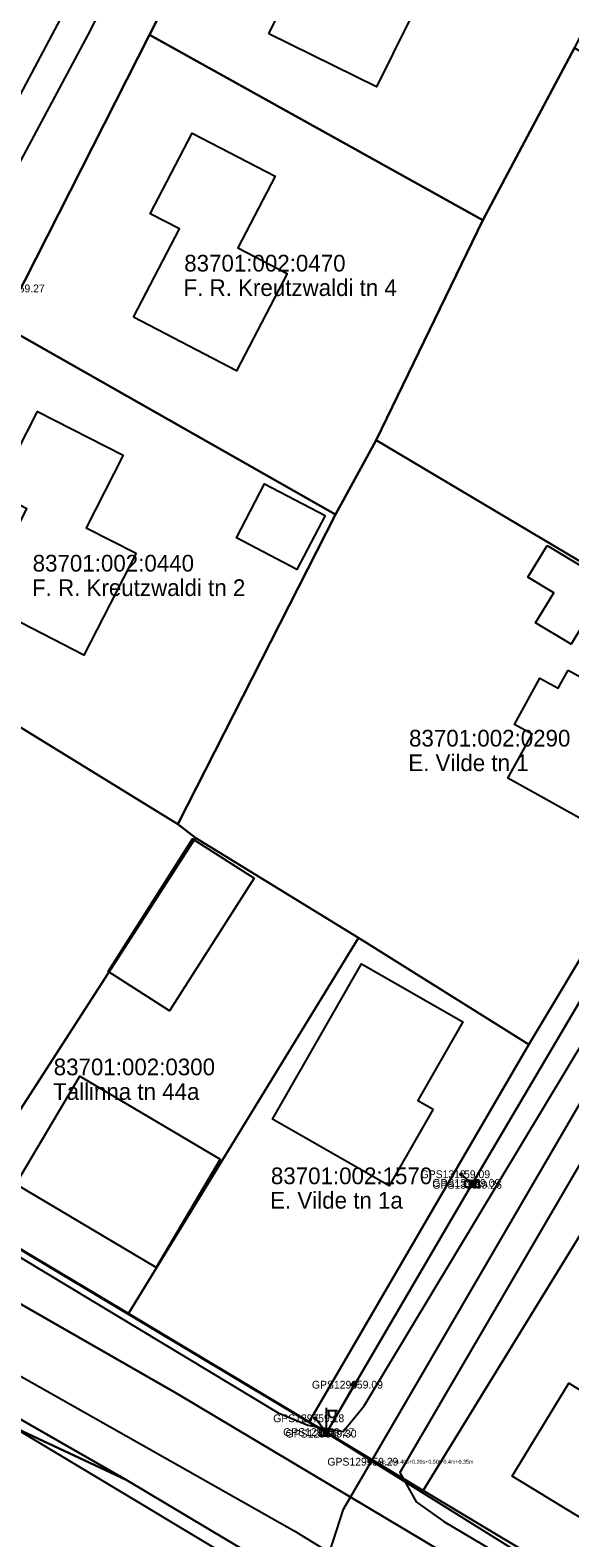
# Model space of a CAD drawing. Extents: x 580119 to 583377, y 6518915 to 6520820.
# Drawn here: x 581553.7 to 581602.2, y 6519903.3 to 6520038.7 of the extents above; entities that cross this region are included whole.
import ezdxf

# ---------------------------------------------------------------- set-up
doc = ezdxf.new("R2010")
doc.units = 0
for name, color, linetype in [('ELRAJATISMP', 7, 'Continuous'), ('Hoone Elu- või ühiskondlik hoone', 7, 'Continuous'), ('Hoone Kõrval- või tootmishoone', 7, 'Continuous'), ('KORGUS-EH2000', 7, 'Continuous'), ('L_AADRESS', 7, 'Continuous'), ('MOOTKORG-EH2000', 7, 'Continuous'), ('MOOTMPUNKT', 7, 'Continuous'), ('MOOTNR', 7, 'Continuous'), ('MPOHULIIN', 7, 'Continuous'), ('PIIR', 7, 'Continuous'), ('POST', 7, 'Continuous'), ('Rippe kõrgus', 7, 'Continuous'), ('SIOHULIIN', 7, 'Continuous'), ('Tee Liiklusala', 7, 'Continuous'), ('Tee Tugimaantee Püsikate', 7, 'Continuous'), ('Tee Tänav Püsikate', 7, 'Continuous'), ('TUNNUS', 7, 'Continuous')]:
    doc.layers.add(name, color=color, linetype=linetype)

msp = doc.modelspace()

# ---------------------------------------------------------------- linework, layer by layer
at = {"layer": 'ELRAJATISMP'}
for p, q in [((581593.31, 6519935.37), (581593.31, 6519934.77)), ((581593.58, 6519935.37), (581593.58, 6519934.77)), ((581580.2, 6519913.01), (581580.2, 6519912.41)), ((581580.48, 6519913.01), (581580.48, 6519912.41))]:
    msp.add_line(p, q, dxfattribs=at)
for points in [[(581592.84, 6519935.37), (581594.04, 6519935.37), (581594.04, 6519934.77), (581592.84, 6519934.77)], [(581579.74, 6519913.01), (581580.94, 6519913.01), (581580.94, 6519912.41), (581579.74, 6519912.41)]]:
    msp.add_lwpolyline(points, close=True, dxfattribs=at)
at = {"layer": 'Hoone Elu- või ühiskondlik hoone'}
for points in [[(581575.16, 6520038.37), (581578.97, 6520046.11), (581576.88, 6520047.14), (581580.85, 6520055.2), (581588.35, 6520051.51), (581585.09, 6520044.89), (581589.36, 6520042.79), (581584.83, 6520033.61)], [(581563, 6520012.93), (581567.13, 6520020.85), (581564.5, 6520022.22), (581568.28, 6520029.47), (581575.73, 6520025.58), (581572.38, 6520019.15), (581576.81, 6520016.84), (581572.26, 6520008.1)], [(581563.23, 6519991.73), (581558.54, 6519982.57), (581549.15, 6519987.38), (581553.42, 6519995.72), (581550.64, 6519997.14), (581554.37, 6520004.46), (581562.06, 6520000.52), (581558.74, 6519994.02)], [(581602.08, 6519981.22), (581609.25, 6519977.26), (581603.88, 6519967.52), (581596.64, 6519971.51), (581598.83, 6519975.48), (581597.24, 6519976.35), (581599.52, 6519980.5), (581601.18, 6519979.59)], [(581589.93, 6519941.78), (581585.99, 6519934.9), (581575.51, 6519940.9), (581583.49, 6519954.85), (581592.6, 6519949.64), (581588.55, 6519942.56)], [(581570.8, 6519937.3), (581565.05, 6519927.58), (581552.43, 6519935.06), (581558.18, 6519944.76)], [(581615.94, 6519908.78), (581610.86, 6519900.42), (581597.04, 6519908.83), (581602.12, 6519917.18)]]:
    msp.add_lwpolyline(points, close=True, dxfattribs=at)
at = {"layer": 'Hoone Kõrval- või tootmishoone'}
for points in [[(581580.22, 6519995.11), (581577.69, 6519990.27), (581572.25, 6519993.11), (581574.79, 6519997.95)], [(581600.18, 6519992.43), (581612.97, 6519984.73), (581610.58, 6519980.77), (581603.29, 6519985.15), (581602.33, 6519983.55), (581599.15, 6519985.46), (581600.78, 6519988.16), (581598.46, 6519989.56)], [(581573.86, 6519962.53), (581566.25, 6519950.61), (581560.72, 6519954.15), (581568.32, 6519966.07)]]:
    msp.add_lwpolyline(points, close=True, dxfattribs=at)
at = {"layer": 'MOOTMPUNKT'}
for centre in [(581592.45, 6519935.94), (581593.37, 6519935.16), (581593.51, 6519934.99), (581582.82, 6519917.04), (581579.34, 6519914.02), (581580.23, 6519912.78), (581580.45, 6519912.64), (581584.21, 6519910.12)]:
    msp.add_circle(centre, 0.1, dxfattribs=at)
at = {"layer": 'MPOHULIIN'}
for p, q in [((581593.44, 6519935.07), (581592.45, 6519935.94)), ((581580.34, 6519912.71), (581579.34, 6519914.02))]:
    msp.add_line(p, q, dxfattribs=at)
for points in [[(581386.07, 6520026.02), (581416.88, 6520008.2), (581446.3, 6519991.39), (581473.57, 6519975.61), (581504.78, 6519957.66), (581539.72, 6519936.99), (581580.34, 6519912.71), (581617.8, 6519889.38), (581651.14, 6519869.54), (581688.96, 6519846.82), (581727.78, 6519823.51), (581768.99, 6519798.83), (581799.65, 6519780), (581800.76, 6519769.03)], [(581580.34, 6519912.71), (581593.44, 6519935.07), (581608.14, 6519959.99), (581626.07, 6519990.17), (581644.17, 6520020.69)]]:
    msp.add_lwpolyline(points, dxfattribs=at)
at = {"layer": 'PIIR'}
for points in [[(581589.04, 6519907.54), (581578.78, 6519913.69), (581598.54, 6519947.6), (581618.95, 6519981.61), (581638.75, 6520015.23), (581657.64, 6520047.23), (581678.44, 6520082.2), (581689.7, 6520075.34), (581671.76, 6520045.74), (581653.92, 6520016.4), (581639.18, 6519991.24), (581626.88, 6519970.23), (581614.48, 6519948.9)], [(581577.85, 6520064.74), (581608.17, 6520048.36), (581602.63, 6520037.13), (581594.39, 6520021.64), (581564.44, 6520038.29)], [(581564.44, 6520038.29), (581594.39, 6520021.64), (581584.81, 6520001.88), (581581.17, 6519995.19), (581551.2, 6520012.2)], [(581594.39, 6520021.64), (581602.63, 6520037.13), (581638.75, 6520015.23), (581618.95, 6519981.61), (581584.81, 6520001.88)], [(581363.85, 6520022.11), (581562.34, 6519908.5), (581488.8, 6519942.86), (581385.98, 6520004.33)], [(581551.2, 6520012.2), (581581.17, 6519995.19), (581566.98, 6519967.38), (581537.65, 6519985.4)], [(581566.98, 6519967.38), (581581.17, 6519995.19), (581584.81, 6520001.88), (581618.95, 6519981.61), (581598.54, 6519947.6), (581583.23, 6519957.18), (581568.58, 6519966.17)], [(581537.65, 6519985.4), (581566.98, 6519967.38), (581568.58, 6519966.17), (581546.98, 6519932.72), (581518.19, 6519949.74)], [(581546.98, 6519932.72), (581568.58, 6519966.17), (581583.23, 6519957.18), (581562.55, 6519923.42)], [(581583.23, 6519957.18), (581598.54, 6519947.6), (581578.78, 6519913.69), (581562.55, 6519923.42)], [(581614.48, 6519948.9), (581640.64, 6519933.67), (581642.55, 6519932.5), (581618.38, 6519889.95), (581589.04, 6519907.54)]]:
    msp.add_lwpolyline(points, close=True, dxfattribs=at)
for points in [[(581577.85, 6520064.74), (581564.44, 6520038.29), (581551.2, 6520012.2), (581537.65, 6519985.4), (581518.19, 6519949.74), (581505.33, 6519957.51), (581519.2, 6519983.94), (581533.69, 6520012.27), (581548.32, 6520040.62)], [(581761.13, 6519789.94), (581562.34, 6519908.5), (581363.85, 6520022.11), (581368.33, 6520029.92), (581566.91, 6519916.24), (581765.76, 6519797.71)], [(581765.76, 6519797.71), (581566.91, 6519916.24), (581368.33, 6520029.92)], [(581386.35, 6520025.87), (581417.16, 6520008.29), (581442.14, 6519993.86), (581446.53, 6519991.3), (581473.92, 6519975.28), (581505.33, 6519957.51), (581518.19, 6519949.74), (581546.98, 6519932.72), (581562.55, 6519923.42), (581578.78, 6519913.69), (581589.04, 6519907.54), (581618.38, 6519889.95), (581645.47, 6519873.21), (581677.12, 6519854.1), (581713.07, 6519832.45), (581720.83, 6519828.38), (581751.53, 6519809.56)], [(581385.98, 6520004.33), (581488.8, 6519942.86), (581562.34, 6519908.5), (581761.13, 6519789.94)]]:
    msp.add_lwpolyline(points, dxfattribs=at)
at = {"layer": 'POST'}
for p, q in [((581580.34, 6519912.96), (581580.34, 6519914.96)), ((581580.34, 6519914.71), (581581.34, 6519914.71)), ((581580.57, 6519914.39), (581580.57, 6519914.71)), ((581581.18, 6519914.39), (581581.18, 6519914.71)), ((581580.34, 6519912.71), (581580.34, 6519912.71))]:
    msp.add_line(p, q, dxfattribs=at)
msp.add_lwpolyline([(581582.82, 6519917.04), (581580.34, 6519912.71)], dxfattribs=at)
for centre, radius in [((581593.44, 6519935.07), 0.25), ((581582.82, 6519917.04), 0.2), ((581580.34, 6519912.71), 0.25)]:
    msp.add_circle(centre, radius, dxfattribs=at)
msp.add_arc((581580.87, 6519914.39), 0.306, 180, 0, dxfattribs=at)
at = {"layer": 'SIOHULIIN'}
for points in [[(581649.98, 6520021.4), (581644.17, 6520020.69), (581626.07, 6519990.17), (581608.14, 6519959.99), (581593.44, 6519935.07), (581580.34, 6519912.71)], [(581504.78, 6519957.66), (581539.72, 6519936.99), (581580.34, 6519912.71), (581617.8, 6519889.38), (581651.14, 6519869.54), (581688.96, 6519846.82), (581727.78, 6519823.51), (581768.99, 6519798.83), (581799.65, 6519780)]]:
    msp.add_lwpolyline(points, dxfattribs=at)
at = {"layer": 'Tee Liiklusala'}
for points in [[(581591.06, 6520100.92), (581558.91, 6520038.28), (581538.3, 6519999.86), (581516.71, 6519957.56), (581515.42, 6519954.12), (581514.85, 6519951.12), (581517.94, 6519949.01), (581550.94, 6519929.6), (581576.02, 6519914.52), (581578.66, 6519913.39), (581581.86, 6519912.82), (581583.74, 6519915.13), (581607.99, 6519955.45), (581634.21, 6520000), (581654.01, 6520034.24), (581661.67, 6520046.25)], [(581696.81, 6520018.09), (581670.62, 6520033.41), (581664.28, 6520022.59), (581661.99, 6520024.22), (581658.18, 6520025.44), (581655.71, 6520024.82), (581651.36, 6520018.77), (581640.71, 6520000.46), (581611.85, 6519951.75), (581586.93, 6519909.16), (581588.4, 6519906.51), (581590.91, 6519904.75), (581712.97, 6519832.38)], [(581537.58, 6519833.98), (581555.24, 6519862.76), (581556.23, 6519863.01), (581572.07, 6519887.49), (581573.8, 6519890.44), (581576.02, 6519896.04), (581576.02, 6519898.49), (581574, 6519900.15), (581541.28, 6519919.76)]]:
    msp.add_lwpolyline(points, dxfattribs=at)
at = {"layer": 'Tee Tugimaantee Püsikate'}
msp.add_lwpolyline([(581506.09, 6519944.2), (581577.51, 6519903.87), (581580.61, 6519901.98)], dxfattribs=at)
at = {"layer": 'Tee Tänav Püsikate'}
for points in [[(581580.61, 6519901.98), (581581.89, 6519905.86), (581608.45, 6519951.44), (581637.26, 6520000), (581641.12, 6520006.58), (581663.82, 6520044.98)], [(581506.09, 6519944.2), (581510.52, 6519950.9), (581513.14, 6519955.63), (581535.33, 6520000), (581556.44, 6520039.69)]]:
    msp.add_lwpolyline(points, dxfattribs=at)

# ---------------------------------------------------------------- texts
at = {"layer": 'KORGUS-EH2000'}
msp.add_text(' 59.27', height=0.7, dxfattribs=at).set_placement((581552.42, 6520015.16))
at = {"layer": 'L_AADRESS'}
for s, p in [('F. R. Kreutzwaldi tn 4', (581567.5, 6520014.83)), ('F. R. Kreutzwaldi tn 2', (581553.88, 6519987.88)), ('E. Vilde tn 1', (581587.7, 6519972.15)), ('Tallinna tn 44a', (581555.77, 6519942.62)), ('E. Vilde tn 1a', (581575.28, 6519932.85))]:
    msp.add_text(s, height=1.5, dxfattribs=at).set_placement(p)
at = {"layer": 'MOOTKORG-EH2000'}
for s, p in [(' 59.09', (581592.45, 6519935.59)), (' 59.09', (581593.37, 6519934.81)), (' 59.26', (581593.51, 6519934.64)), (' 59.09', (581582.82, 6519916.69)), (' 59.18', (581579.34, 6519913.67)), (' 59.27', (581580.23, 6519912.43)), (' 59.30', (581580.45, 6519912.29)), (' 59.29', (581584.21, 6519909.77))]:
    msp.add_text(s, height=0.7, dxfattribs=at).set_placement(p)
at = {"layer": 'MOOTNR'}
for s, p in [('GPS1312 ', (581588.81, 6519935.59)), ('GPS1311 ', (581589.87, 6519934.81)), ('GPS1310 ', (581589.87, 6519934.64)), ('GPS1298 ', (581579.04, 6519916.69)), ('GPS1297 ', (581575.56, 6519913.67)), ('GPS1295 ', (581576.45, 6519912.43)), ('GPS1296 ', (581576.67, 6519912.29)), ('GPS1299 ', (581580.43, 6519909.77))]:
    msp.add_text(s, height=0.7, dxfattribs=at).set_placement(p)
at = {"layer": 'Rippe kõrgus'}
msp.add_text(' el_mp_ohl6.40s+0.20s+0.50t+0.4m+0.35m', height=0.35, dxfattribs=at).set_placement((581584.21, 6519909.94))
at = {"layer": 'TUNNUS'}
for s, p in [('83701:002:0470', (581567.56, 6520017.03)), ('83701:002:0440', (581553.94, 6519990.08)), ('83701:002:0290', (581587.77, 6519974.36)), ('83701:002:0300', (581555.83, 6519944.83)), ('83701:002:1570', (581575.35, 6519935.05))]:
    msp.add_text(s, height=1.5, dxfattribs=at).set_placement(p)

doc.saveas('drawing.dxf')
